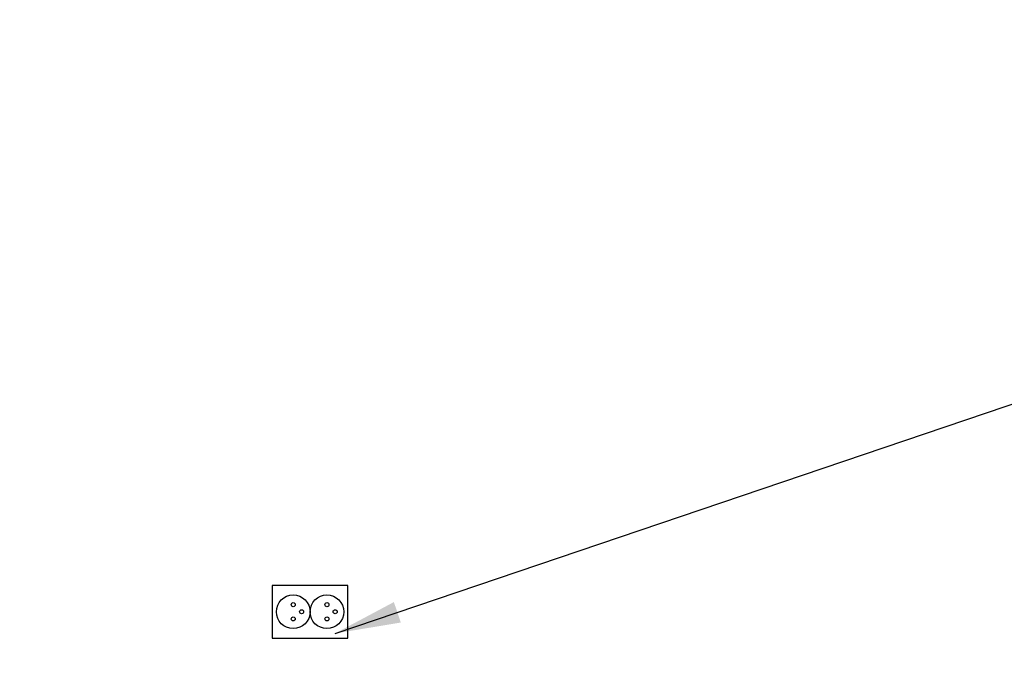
# Model space of a CAD drawing. Header units: millimetres. Extents: x 40090 to 187415, y -53271 to 40260.
# Tile 338 of 406: x 138083 to 139579, y 21359 to 22329. Entities that reach past the tile are written whole.
import ezdxf

# ---------------------------------------------------------------- set-up
doc = ezdxf.new("R2010")
doc.units = ezdxf.units.MM
doc.layers.add('AVM_nárokLAN', color=30, linetype='Continuous')
doc.layers.add('AVM_sp_230VAC', color=170, linetype='Continuous')
doc.styles.add('AVM', font='arial.ttf')
doc.dimstyles.new('AVM-1_50', dxfattribs={"dimscale": 40, "dimtxt": 2.5, "dimasz": 2.5, "dimexe": 1.25, "dimexo": 0.625, "dimtad": 1, "dimdec": 0, "dimrnd": 1, "dimtxsty": 'AVM', "dimcen": 2.5, "dimclrd": 256, "dimclre": 256, "dimclrt": 256, "dimadec": 0, "dimazin": 0, "dimtfac": 1, "dimtdec": 0, "dimtmove": 0, "dimatfit": 3, "dimfxl": 0, "dimarcsym": 0})

# ---------------------------------------------------------------- blocks, each defined once
blk = doc.blocks.new('Dvouzásuvka230V')
blk.add_lwpolyline([(0, 0), (80, 0), (80, 115), (0, 115)], close=True)
for centre, radius in [((40, 83.1), 25.6), ((40, 95.7), 3.1), ((29.2, 83.1), 3.1), ((50.8, 83.1), 3.1), ((40, 31.9), 25.6), ((40, 44.6), 3.1), ((29.2, 31.9), 3.1), ((50.8, 31.9), 3.1)]:
    blk.add_circle(centre, radius)

msp = doc.modelspace()

# ---------------------------------------------------------------- block references
at = {"layer": 'AVM_sp_230VAC', "rotation": 270}
msp.add_blockref('Dvouzásuvka230V', (138466.4, 21468.7), dxfattribs=at)

# ---------------------------------------------------------------- leaders
at = {"layer": 'AVM_nárokLAN', "annotation_type": 0, "has_hookline": 1, "hookline_direction": 1, "text_width": 5076.4}
msp.add_leader([(138425, 23100.2), (123310.4, 22125.5)], dimstyle='AVM-1_50', override={"dimgap": 0.625, "dimtad": 0}, dxfattribs=at)
at = {"layer": 'AVM_sp_230VAC', "annotation_type": 0, "has_hookline": 1, "hookline_direction": 0}
for points, text_width in [([(138561.9, 21395.8), (141309.3, 22327.3), (141409.3, 22327.3)], 3828.6), ([(136317.8, 21428.9), (138801.1, 7355.8), (138901.1, 7355.8)], 4020.5)]:
    msp.add_leader(points, dimstyle='AVM-1_50', override={"dimgap": 0.625, "dimtad": 0}, dxfattribs=dict(at, text_width=text_width))

doc.saveas('drawing.dxf')
